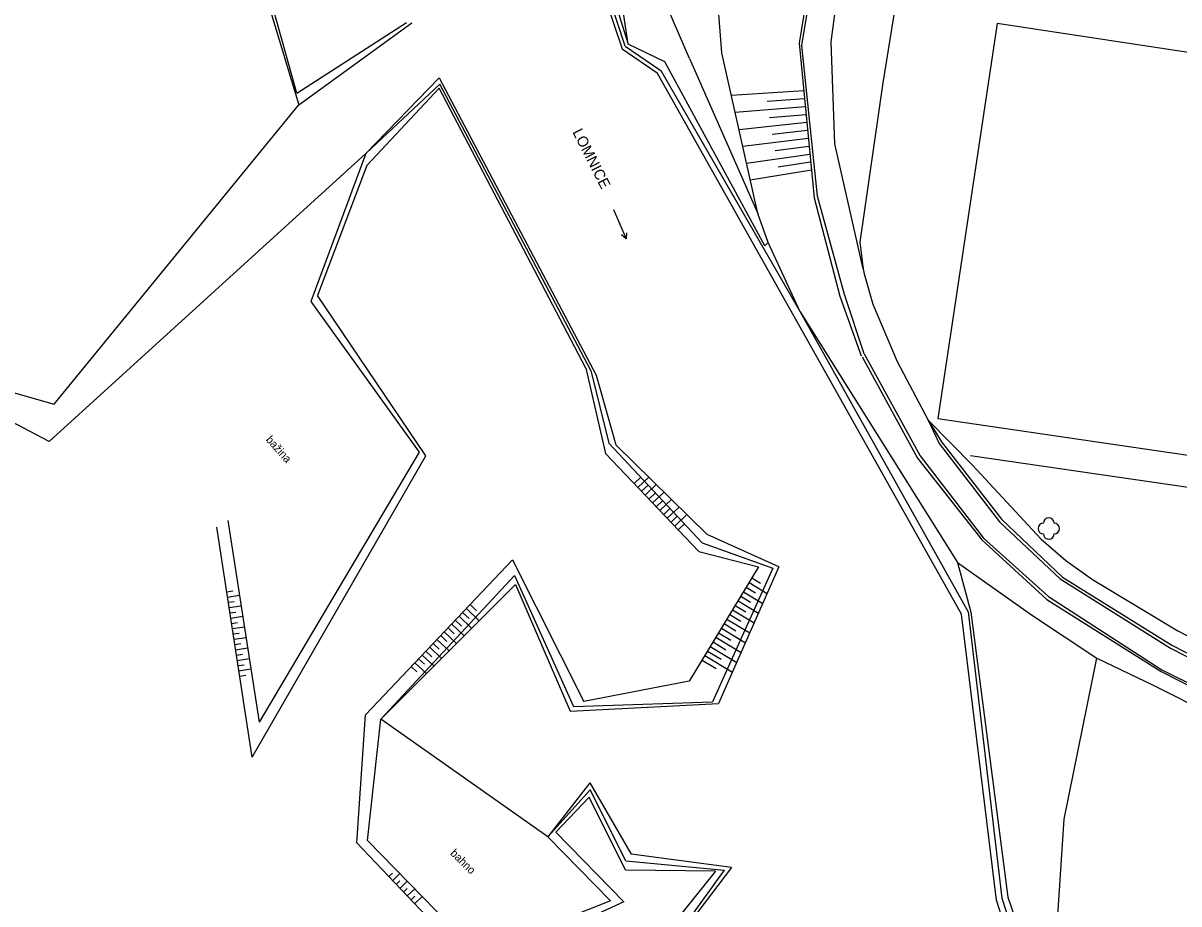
# Model space of a CAD drawing. Extents: x -794191 to -788944, y -1117087 to -1105044.
# Drawn here: x -791947 to -791838.7, y -1110476.6 to -1110394 of the extents above; entities that cross this region are included whole.
import ezdxf

# ---------------------------------------------------------------- set-up
doc = ezdxf.new("R2010")
doc.units = 0
for name, color, linetype in [('Hranice - ploty_ zdi', 7, 'Continuous'), ('Pomocné popisy', 7, 'Continuous'), ('Vodstvo', 7, 'Continuous'), ('Výškopis', 7, 'Continuous'), ('Zeleň', 7, 'Continuous'), ('Značky druhů pozemků', 7, 'Continuous')]:
    doc.layers.add(name, color=color, linetype=linetype)

msp = doc.modelspace()

# ---------------------------------------------------------------- linework, layer by layer
at = {"layer": 'Hranice - ploty_ zdi'}
for points in [[(-791863.14, -1110379.07), (-791866.46, -1110399.62), (-791868.62, -1110414.54), (-791868.28, -1110417.04), (-791868.19, -1110417.5), (-791867.4, -1110420.35)], [(-791819.67, -1110399.5), (-791855.75, -1110394.05), (-791861.31, -1110431.05), (-791824.84, -1110436.42)], [(-791867.4, -1110420.35), (-791865.12, -1110425.71), (-791862.2, -1110431.22), (-791858.06, -1110435.45), (-791851.63, -1110442.33), (-791849.29, -1110444.36), (-791846.8, -1110446.16), (-791838.79, -1110450.96), (-791827.76, -1110456.71), (-791824.98, -1110458.02), (-791822.09, -1110459.26)], [(-791858.24, -1110434.52), (-791820.64, -1110440.01), (-791769.32, -1110448.1)]]:
    msp.add_lwpolyline(points, dxfattribs=at)
at = {"layer": 'Vodstvo'}
for p, q in [((-791890.61, -1110396.17), (-791900.04, -1110367.25)), ((-791921.2, -1110401.68), (-791910.59, -1110393.97)), ((-791890.61, -1110396.17), (-791887.26, -1110398.46)), ((-791887.26, -1110398.46), (-791874.2, -1110421.08)), ((-791914.92, -1110406.22), (-791907.98, -1110399.73)), ((-791893.83, -1110426.56), (-791907.98, -1110399.73)), ((-791914.92, -1110406.22), (-791944.57, -1110433.22)), ((-791914.92, -1110406.22), (-791920.05, -1110420.09)), ((-791874.2, -1110421.08), (-791858.44, -1110449.19)), ((-791893.83, -1110426.56), (-791892.12, -1110433.37)), ((-791892.12, -1110433.37), (-791883.39, -1110442.71)), ((-791927.84, -1110440.64), (-791924.89, -1110459.54)), ((-791883.39, -1110442.71), (-791876.77, -1110445.1)), ((-791876.77, -1110445.1), (-791882.43, -1110457.62)), ((-791900.96, -1110445.79), (-791895.45, -1110458.07)), ((-791858.44, -1110449.19), (-791855.31, -1110476.02)), ((-791895.45, -1110458.07), (-791882.43, -1110457.62)), ((-791897.85, -1110470.27), (-791913.5, -1110459.23)), ((-791890.55, -1110472.52), (-791881.29, -1110473.38))]:
    msp.add_line(p, q, dxfattribs=at)
for points in [[(-791946.49, -1110367.77), (-791931.21, -1110368.48), (-791921.2, -1110401.68)], [(-791973.08, -1110425.07), (-791964.64, -1110424.85), (-791957.15, -1110429.4), (-791951.91, -1110427.51), (-791944.1, -1110429.72), (-791921.2, -1110401.68)], [(-791944.57, -1110433.22), (-791951.26, -1110429.71), (-791958.14, -1110431.77), (-791966.01, -1110427.92), (-791973.57, -1110428.77), (-791982.86, -1110421.66), (-791986.85, -1110419.4), (-791992.18, -1110419.89), (-791996.06, -1110430.53), (-791997.41, -1110439.14), (-792006.61, -1110446.19), (-792017.74, -1110443.81), (-792034.31, -1110443.66), (-792037.72, -1110437.54), (-792042.64, -1110436.57)], [(-791920.05, -1110420.09), (-791909.9, -1110434.22), (-791924.89, -1110459.54)], [(-791897.85, -1110470.27), (-791891.99, -1110476.28), (-791904.42, -1110481.22), (-791914.75, -1110470.61), (-791913.5, -1110459.23), (-791900.96, -1110445.79)], [(-791890.55, -1110472.52), (-791893.88, -1110465.87), (-791897.85, -1110470.27)], [(-791876.56, -1110482.52), (-791887.83, -1110488.37), (-791888.89, -1110483.93), (-791881.29, -1110473.38)], [(-791855.31, -1110476.02), (-791851.33, -1110488.27), (-791841.4, -1110497)]]:
    msp.add_lwpolyline(points, dxfattribs=at)
at = {"layer": 'Výškopis'}
for p, q in [((-791899.4, -1110366.95), (-791890.31, -1110395.99)), ((-791900.48, -1110367.56), (-791890.89, -1110396.43)), ((-791921.38, -1110400.56), (-791911.08, -1110393.96)), ((-791890.89, -1110396.43), (-791887.59, -1110398.67)), ((-791886.87, -1110397.64), (-791890.31, -1110395.99)), ((-791884.57, -1110397.32), (-791878.18, -1110411.85)), ((-791859.08, -1110449.4), (-791887.59, -1110398.67)), ((-791908.04, -1110399.15), (-791914.92, -1110406.22)), ((-791908.04, -1110399.15), (-791893.31, -1110427)), ((-791914.8, -1110407.34), (-791908.04, -1110400.11)), ((-791894.29, -1110426.34), (-791908.04, -1110400.11)), ((-791873.87, -1110400.36), (-791880.64, -1110400.79)), ((-791873.72, -1110401.85), (-791880.28, -1110402.39)), ((-791873.8, -1110401.11), (-791877.3, -1110401.35)), ((-791873.65, -1110402.6), (-791877.06, -1110402.9)), ((-791873.58, -1110403.33), (-791879.93, -1110404)), ((-791873.51, -1110404.08), (-791876.81, -1110404.44)), ((-791873.44, -1110404.82), (-791879.57, -1110405.58)), ((-791873.36, -1110405.57), (-791876.54, -1110405.98)), ((-791873.29, -1110406.31), (-791879.22, -1110407.16)), ((-791873.22, -1110407.05), (-791876.26, -1110407.51)), ((-791914.8, -1110407.34), (-791919.44, -1110419.53)), ((-791873.15, -1110407.8), (-791878.87, -1110408.73)), ((-791870.47, -1110419.59), (-791868.48, -1110425.2)), ((-791868.39, -1110425.3), (-791863.2, -1110434.77)), ((-791894.29, -1110426.34), (-791892.44, -1110434.34)), ((-791893.31, -1110427), (-791891.48, -1110433.53)), ((-791892.44, -1110434.34), (-791883.7, -1110443.52)), ((-791891.48, -1110433.53), (-791882.9, -1110441.95)), ((-791889.75, -1110437.16), (-791889.13, -1110436.57)), ((-791889.41, -1110437.52), (-791888.39, -1110436.56)), ((-791889.06, -1110437.89), (-791888.45, -1110437.3)), ((-791888.72, -1110438.25), (-791887.68, -1110437.26)), ((-791888.37, -1110438.61), (-791887.76, -1110438.03)), ((-791888.03, -1110438.97), (-791886.96, -1110437.96)), ((-791887.34, -1110439.7), (-791886.25, -1110438.66)), ((-791887.68, -1110439.34), (-791887.08, -1110438.76)), ((-791886.99, -1110440.06), (-791886.4, -1110439.49)), ((-791886.65, -1110440.42), (-791885.54, -1110439.36)), ((-791886.3, -1110440.78), (-791885.72, -1110440.22)), ((-791885.96, -1110441.15), (-791884.82, -1110440.06)), ((-791925.56, -1110462.81), (-791928.87, -1110441.25)), ((-791885.62, -1110441.51), (-791885.03, -1110440.95)), ((-791876.2, -1110444.97), (-791882.9, -1110441.95)), ((-791883.7, -1110443.52), (-791878.09, -1110444.96)), ((-791901.15, -1110444.31), (-791894.48, -1110457.58)), ((-791878.09, -1110444.96), (-791884.59, -1110455.69)), ((-791876.2, -1110444.97), (-791881.84, -1110457.78)), ((-791878.73, -1110446.01), (-791877.91, -1110446.51)), ((-791927.94, -1110447.3), (-791927.38, -1110447.22)), ((-791879.51, -1110447.3), (-791877.7, -1110448.39)), ((-791879.25, -1110446.87), (-791878.37, -1110447.4)), ((-791878.99, -1110446.44), (-791877.3, -1110447.46)), ((-791927.86, -1110447.8), (-791926.75, -1110447.63)), ((-791927.79, -1110448.29), (-791927.23, -1110448.21)), ((-791880.02, -1110448.15), (-791878.11, -1110449.31)), ((-791879.76, -1110447.72), (-791878.84, -1110448.29)), ((-791927.71, -1110448.79), (-791926.6, -1110448.62)), ((-791927.64, -1110449.28), (-791927.08, -1110449.2)), ((-791905.83, -1110449.24), (-791905.23, -1110449.8)), ((-791905.48, -1110448.88), (-791904.28, -1110450.02)), ((-791905.14, -1110448.51), (-791904.53, -1110449.09)), ((-791880.8, -1110449.44), (-791879.76, -1110450.07)), ((-791880.54, -1110449.01), (-791878.52, -1110450.23)), ((-791880.28, -1110448.58), (-791879.3, -1110449.18)), ((-791855.79, -1110476.21), (-791859.08, -1110449.4)), ((-791858.21, -1110449.22), (-791854.73, -1110475.91)), ((-791927.56, -1110449.78), (-791926.44, -1110449.6)), ((-791927.48, -1110450.27), (-791926.92, -1110450.18)), ((-791927.41, -1110450.76), (-791926.29, -1110450.59)), ((-791906.86, -1110450.33), (-791905.7, -1110451.43)), ((-791906.52, -1110449.96), (-791905.93, -1110450.52)), ((-791906.17, -1110449.6), (-791904.99, -1110450.72)), ((-791881.32, -1110450.29), (-791880.22, -1110450.96)), ((-791881.06, -1110449.86), (-791878.92, -1110451.16)), ((-791927.33, -1110451.26), (-791926.77, -1110451.17)), ((-791927.26, -1110451.75), (-791926.13, -1110451.58)), ((-791907.89, -1110451.41), (-791907.32, -1110451.95)), ((-791907.55, -1110451.05), (-791906.4, -1110452.14)), ((-791907.2, -1110450.69), (-791906.63, -1110451.24)), ((-791882.1, -1110451.57), (-791879.74, -1110453)), ((-791881.84, -1110451.15), (-791880.69, -1110451.84)), ((-791881.58, -1110450.72), (-791879.33, -1110452.08)), ((-791927.18, -1110452.25), (-791926.62, -1110452.16)), ((-791927.11, -1110452.74), (-791925.98, -1110452.57)), ((-791908.92, -1110452.5), (-791907.82, -1110453.55)), ((-791908.58, -1110452.14), (-791908.02, -1110452.67)), ((-791908.24, -1110451.78), (-791907.11, -1110452.85)), ((-791882.62, -1110452.43), (-791880.14, -1110453.93)), ((-791882.36, -1110452), (-791881.15, -1110452.73)), ((-791927.03, -1110453.24), (-791926.47, -1110453.15)), ((-791926.95, -1110453.73), (-791925.82, -1110453.56)), ((-791909.96, -1110453.59), (-791909.42, -1110454.1)), ((-791909.61, -1110453.23), (-791908.53, -1110454.26)), ((-791909.27, -1110452.86), (-791908.72, -1110453.39)), ((-791883.39, -1110453.71), (-791882.07, -1110454.51)), ((-791883.13, -1110453.28), (-791880.55, -1110454.85)), ((-791882.87, -1110452.86), (-791881.61, -1110453.62)), ((-791926.88, -1110454.22), (-791926.31, -1110454.14)), ((-791926.8, -1110454.72), (-791925.67, -1110454.54)), ((-791910.65, -1110454.32), (-791910.12, -1110454.82)), ((-791910.3, -1110453.95), (-791909.23, -1110454.97)), ((-791926.73, -1110455.21), (-791926.16, -1110455.12)), ((-791884.59, -1110455.69), (-791894.48, -1110457.58)), ((-791895.77, -1110458.49), (-791881.84, -1110457.78)), ((-791893.9, -1110465.21), (-791897.85, -1110470.27)), ((-791893.9, -1110465.21), (-791890.03, -1110471.89)), ((-791897.09, -1110469.82), (-791893.98, -1110466.54)), ((-791890.56, -1110473.39), (-791893.98, -1110466.54)), ((-791897.09, -1110469.82), (-791890.74, -1110476.35)), ((-791880.62, -1110473.15), (-791890.03, -1110471.89)), ((-791882.14, -1110473.49), (-791890.56, -1110473.39)), ((-791880.62, -1110473.15), (-791888.89, -1110483.93)), ((-791912.74, -1110474), (-791912.4, -1110473.68)), ((-791912.39, -1110474.36), (-791911.72, -1110473.72)), ((-791912.05, -1110474.73), (-791911.71, -1110474.4)), ((-791911.7, -1110475.09), (-791911.02, -1110474.44)), ((-791911.36, -1110475.45), (-791911.02, -1110475.12)), ((-791911.02, -1110475.81), (-791910.32, -1110475.16)), ((-791910.67, -1110476.18), (-791910.32, -1110475.84)), ((-791910.33, -1110476.54), (-791909.63, -1110475.87))]:
    msp.add_line(p, q, dxfattribs=at)
for points in [[(-791874.2, -1110421.08), (-791877.2, -1110414.56), (-791878.18, -1110411.85), (-791881.53, -1110396.78), (-791882.32, -1110386.66), (-791876.42, -1110372.09), (-791867.53, -1110366.4), (-791858.52, -1110366.2), (-791853.12, -1110364.87)], [(-791921.38, -1110400.56), (-791930.8, -1110366.75), (-791946.74, -1110366.88)], [(-791890.31, -1110395.99), (-791894.16, -1110370.39), (-791881.56, -1110368.05)], [(-791851.36, -1110368.89), (-791859.24, -1110367.81), (-791864.99, -1110369.98), (-791869.12, -1110376.57), (-791872.88, -1110387.19), (-791874.3, -1110395.88), (-791872.9, -1110410.39), (-791870.47, -1110419.59)], [(-791868.19, -1110425.01), (-791870.04, -1110419.43), (-791872.58, -1110410.23), (-791874.04, -1110396.11), (-791872.56, -1110387.23), (-791868.83, -1110376.7), (-791864.77, -1110370.15), (-791859.29, -1110368.05), (-791851.41, -1110369.18)], [(-791868.28, -1110417.04), (-791870.96, -1110405.33), (-791871.29, -1110395.76), (-791870.33, -1110388.47), (-791868.71, -1110382.83), (-791866.57, -1110378.09), (-791864.16, -1110373.37), (-791862.64, -1110372.13)], [(-791884.57, -1110397.32), (-791889.15, -1110386.68), (-791892.15, -1110373.39)], [(-791877.2, -1110414.56), (-791877.51, -1110414.88), (-791886.87, -1110397.64)], [(-791925.56, -1110462.81), (-791909.29, -1110434.56), (-791919.44, -1110419.53)], [(-791874.2, -1110421.08), (-791859.45, -1110444.57), (-791858.21, -1110449.22)], [(-791868.19, -1110425.01), (-791862.95, -1110434.55), (-791857.02, -1110442.27), (-791850.91, -1110447.74), (-791840.3, -1110454.61), (-791829.39, -1110460.02), (-791826.74, -1110461.37), (-791817.43, -1110464.99), (-791804.01, -1110466.65), (-791797.65, -1110466.82), (-791790.42, -1110466.33), (-791780.99, -1110463.85), (-791776.71, -1110462.67), (-791759.37, -1110458.35)], [(-791862.2, -1110431.22), (-791860.95, -1110433.25), (-791855.34, -1110440.49), (-791849.61, -1110445.92), (-791839.36, -1110452.32), (-791828.37, -1110457.95), (-791825.65, -1110459.11), (-791816.58, -1110462.73), (-791803.98, -1110464.27)], [(-791862.2, -1110431.22), (-791861.17, -1110433.41), (-791855.52, -1110440.75), (-791849.83, -1110446.09), (-791839.5, -1110452.59), (-791828.49, -1110458.2), (-791825.77, -1110459.47), (-791816.69, -1110462.97), (-791804.03, -1110464.67)], [(-791863.2, -1110434.77), (-791857.16, -1110442.43), (-791851.08, -1110448.04), (-791840.36, -1110454.78), (-791829.58, -1110460.27), (-791826.81, -1110461.65), (-791817.5, -1110465.23)], [(-791890.74, -1110476.35), (-791904.47, -1110482.7), (-791915.75, -1110470.83), (-791914.93, -1110458.83), (-791901.15, -1110444.31)], [(-791859.45, -1110444.57), (-791852.53, -1110449.47), (-791846.38, -1110453.52), (-791841.13, -1110456.07), (-791830.18, -1110461.55), (-791827.39, -1110463.06), (-791817.91, -1110466.32), (-791804.03, -1110468.5), (-791797.62, -1110468.51), (-791790.19, -1110467.65), (-791780.52, -1110465.32)], [(-791913.5, -1110459.23), (-791900.87, -1110446.61), (-791895.77, -1110458.49)], [(-791882.14, -1110473.49), (-791890.22, -1110483.58), (-791887.86, -1110489.75), (-791876.78, -1110483.54)], [(-791841.82, -1110497.53), (-791851.85, -1110488.55), (-791855.79, -1110476.21)], [(-791854.73, -1110475.91), (-791850.71, -1110487.62), (-791841.25, -1110495.99)]]:
    msp.add_lwpolyline(points, dxfattribs=at)
at = {"layer": 'Zeleň'}
msp.add_lwpolyline([(-791850.71, -1110487.62), (-791849.46, -1110468.6), (-791846.38, -1110453.52)], dxfattribs=at)
msp.add_circle((-791850.9, -1110441.38), 0.0005, dxfattribs=at)
for centre, start, end in [((-791851.4, -1110441.38), 89.99999, 269.99999), ((-791850.9, -1110440.88), 0, 179.99999), ((-791850.4, -1110441.38), 270, 89.99999), ((-791850.9, -1110441.88), 179.99999, 359.99999)]:
    msp.add_arc(centre, 0.5, start, end, dxfattribs=at)
at = {"layer": 'Značky druhů pozemků'}
msp.add_line((-791891.708, -1110411.474), (-791890.512, -1110414.226), dxfattribs=at)
msp.add_lwpolyline([(-791890.482, -1110413.667), (-791890.512, -1110414.226), (-791890.941, -1110413.867)], dxfattribs=at)

# ---------------------------------------------------------------- texts
at = {"layer": 'Pomocné popisy'}
for s, rotation, p in [('bažina', 311.75764, (-791924.323, -1110433.09)), ('bahno', 315.32253, (-791907.047, -1110471.871))]:
    msp.add_text(s, height=0.75, rotation=rotation, dxfattribs=at).set_placement(p)
at = {"layer": 'Vodstvo'}
msp.add_text('LOMNICE', height=1, rotation=296.91982, dxfattribs=at).set_placement((-791895.57, -1110404.21))

doc.saveas('drawing.dxf')
